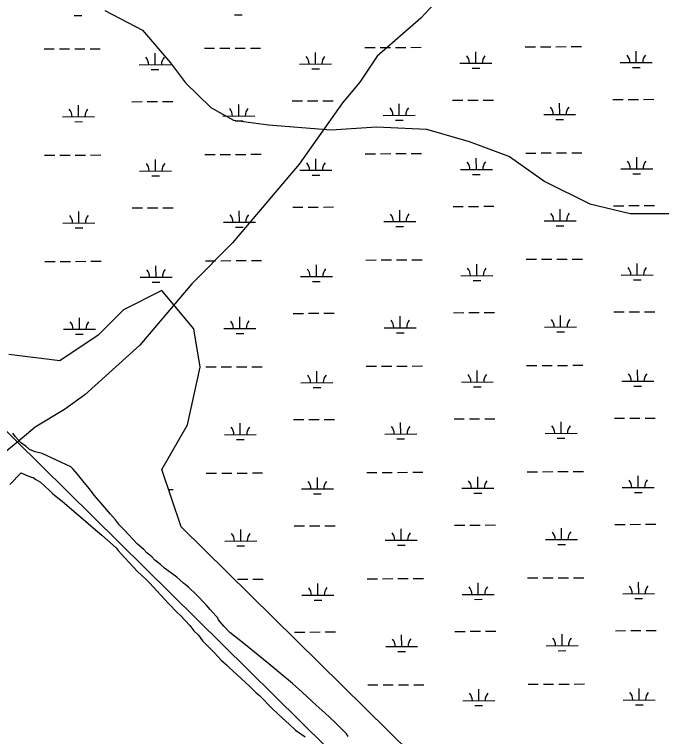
# Model space of a CAD drawing. Extents: x 3424494 to 3462436, y 522220 to 547718.
# Drawn here: x 3431362 to 3433387, y 528625 to 530887 of the extents above; entities that cross this region are included whole.
import ezdxf

# ---------------------------------------------------------------- set-up
doc = ezdxf.new("R2010")
doc.units = 0
for name, color, linetype in [('V-SITE-VEGE', 7, 'Continuous'), ('V-TOPO-SHOR', 7, 'Continuous'), ('V-WETL-SWMP', 7, 'Continuous')]:
    doc.layers.add(name, color=color, linetype=linetype)

msp = doc.modelspace()

# ---------------------------------------------------------------- linework, layer by layer
at = {"layer": 'V-SITE-VEGE'}
for p, q in [((3431365.7, 529564.3), (3431356.8, 529575.5)), ((3431380.6, 529546.3), (3431365.7, 529564.3)), ((3431398.2, 529533.1), (3431380.6, 529546.3)), ((3431409.1, 529524.5), (3431398.2, 529533.1)), ((3431426.7, 529516.7), (3431409.1, 529524.5)), ((3431448.4, 529511.8), (3431426.7, 529516.7)), ((3431538.9, 529470), (3431448.4, 529511.8)), ((3431545.9, 529463), (3431538.9, 529470)), ((3431559.7, 529447.4), (3431545.9, 529463)), ((3431580.3, 529420.5), (3431559.7, 529447.4)), ((3431596.9, 529400.7), (3431580.3, 529420.5)), ((3431612, 529380.8), (3431596.9, 529400.7)), ((3431638.2, 529349.7), (3431612, 529380.8)), ((3431663.1, 529321.3), (3431638.2, 529349.7)), ((3431678.3, 529304.3), (3431663.1, 529321.3)), ((3431690.7, 529287.4), (3431678.3, 529304.3)), ((3431704.5, 529273.2), (3431690.7, 529287.4)), ((3431747.3, 529227.8), (3431704.5, 529273.2)), ((3431766.7, 529210.7), (3431747.3, 529227.8)), ((3431776.4, 529200.8), (3431766.7, 529210.7)), ((3431791.6, 529188), (3431776.4, 529200.8)), ((3431801.3, 529178.1), (3431791.6, 529188)), ((3431819.3, 529163.8), (3431801.3, 529178.1)), ((3431831.8, 529152.4), (3431819.3, 529163.8)), ((3431870.6, 529123.9), (3431831.8, 529152.4)), ((3431891.4, 529105.4), (3431870.6, 529123.9)), ((3431906.7, 529092.6), (3431891.4, 529105.4)), ((3431930.2, 529069.9), (3431906.7, 529092.6)), ((3431962, 529037.3), (3431930.2, 529069.9)), ((3431974.4, 529023.1), (3431962, 529037.3)), ((3431993.7, 529001.9), (3431974.4, 529023.1)), ((3431997.9, 528997.6), (3431993.7, 529001.9)), ((3432000.6, 528990.6), (3431997.9, 528997.6)), ((3432017.1, 528970.7), (3432000.6, 528990.6)), ((3432036.5, 528950.9), (3432017.1, 528970.7)), ((3432079.5, 528916.7), (3432036.5, 528950.9)), ((3432158.5, 528852.6), (3432079.5, 528916.7)), ((3432189, 528827), (3432158.5, 528852.6)), ((3432231.9, 528791.4), (3432189, 528827)), ((3432262.4, 528764.4), (3432231.9, 528791.4)), ((3432306.7, 528723.2), (3432262.4, 528764.4)), ((3432334.4, 528699), (3432306.7, 528723.2)), ((3432364.9, 528670.6), (3432334.4, 528699)), ((3432400.8, 528633.7), (3432364.9, 528670.6)), ((3432406.3, 528625.3), (3432400.8, 528633.7))]:
    msp.add_line(p, q, dxfattribs=at)
for points in [[(3431347.1, 529414.7), (3431382.8, 529450.8)], [(3431382.8, 529450.8), (3431398.2, 529444.2), (3431415.8, 529437.6), (3431420.3, 529436.1), (3431428.6, 529430.4), (3431443.1, 529422.3), (3431470.8, 529396.7), (3431481.8, 529385.3), (3431497.1, 529373.9), (3431510.9, 529362.5), (3431563.6, 529317), (3431577.4, 529305.6), (3431607.9, 529278.6), (3431635.6, 529255.9), (3431653.6, 529240.2), (3431679.9, 529216.1), (3431686.8, 529207.6), (3431696.5, 529197.6), (3431732.4, 529157.9), (3431747.6, 529142.3), (3431773.9, 529116.8), (3431785, 529106.8), (3431844.4, 529041.6), (3431872, 529013.2), (3431881.7, 529004.7), (3431910.7, 528973.5), (3431923.1, 528956.5), (3431938.3, 528942.3), (3431950.7, 528925.4), (3431988, 528887.1), (3432008.8, 528864.4), (3432025.4, 528850.2), (3432033.7, 528841.6), (3432071.1, 528807.5), (3432098.7, 528782), (3432118.1, 528762.1), (3432129.2, 528753.5), (3432169.3, 528712.4), (3432201.1, 528682.6), (3432221.9, 528664.1), (3432241.3, 528645.6), (3432271.8, 528624.2)]]:
    msp.add_lwpolyline(points, dxfattribs=at)
at = {"layer": 'V-TOPO-SHOR'}
for points in [[(3428602.8, 532280.9), (3431202.6, 529713.2), (3433228.4, 527712.9), (3433310.9, 527631.5)], [(3433479.4, 531880.5), (3433440.6, 531836.1), (3433404.5, 531753.9), (3433386.6, 531690), (3433314, 531607.6), (3433259.4, 531598.3), (3433186.8, 531534.1), (3433096.2, 531406.1), (3432996.5, 531269), (3432887.6, 531177.3), (3432833.2, 531113.3), (3432769.8, 531021.9), (3432633.7, 530875.4), (3432497.6, 530756.3), (3432443.2, 530674), (3432388.8, 530610), (3432253, 530418), (3432044.5, 530170.9), (3431917.4, 530042.8), (3431754.2, 529850.6), (3431581.8, 529694.9), (3431518.2, 529649), (3431427.3, 529593.9), (3431372.8, 529548.1)], [(3431645, 530899.4), (3431763.1, 530837.1), (3431849.9, 530735.4), (3431897.3, 530672.8), (3431976.1, 530594.7), (3432047, 530555.7), (3432157, 530540.5), (3432353.3, 530525.7), (3432494.6, 530534.2), (3432651.6, 530527.1), (3432785.3, 530488.4), (3432911.1, 530441.9), (3433021.4, 530363.8), (3433163, 530293.8), (3433288.8, 530263), (3433422.3, 530263.6)], [(3431372.8, 529548.1), (3431282, 529474.8), (3429739.9, 529868.9), (3429657.9, 529859.4), (3429585, 529840.8), (3429485.3, 529721.9), (3429149.8, 529346.7), (3428769.1, 528871), (3428617.5, 528669.7)]]:
    msp.add_lwpolyline(points, dxfattribs=at)
at = {"layer": 'V-WETL-SWMP'}
for p, q in [((3431549, 530883.4), (3431573, 530883.5)), ((3432050.9, 530885.7), (3432074.9, 530885.8)), ((3431454.6, 530778.4), (3431486.6, 530778.5)), ((3431502.6, 530778.6), (3431534.6, 530778.7)), ((3431550.6, 530778.8), (3431582.6, 530778.9)), ((3431598.6, 530779), (3431630.6, 530779.1)), ((3431956.6, 530780.6), (3431988.5, 530780.8)), ((3432004.5, 530780.8), (3432036.5, 530781)), ((3432052.5, 530781.1), (3432084.5, 530781.2)), ((3432100.5, 530781.3), (3432132.5, 530781.4)), ((3432458.5, 530782.9), (3432490.5, 530783)), ((3432506.5, 530783.1), (3432538.5, 530783.2)), ((3432554.5, 530783.3), (3432586.5, 530783.5)), ((3432602.5, 530783.5), (3432634.5, 530783.7)), ((3432960.4, 530785.1), (3432992.4, 530785.3)), ((3433008.4, 530785.4), (3433040.4, 530785.5)), ((3433056.4, 530785.6), (3433088.4, 530785.7)), ((3433104.4, 530785.8), (3433136.4, 530785.9)), ((3431802.2, 530729.2), (3431802, 530765.2)), ((3432304.1, 530731.4), (3432303.9, 530767.4)), ((3432806, 530733.7), (3432805.8, 530769.7)), ((3433307.9, 530736), (3433307.7, 530772)), ((3432254.1, 530731.2), (3432354.1, 530731.7)), ((3432756, 530733.5), (3432856, 530733.9)), ((3433257.9, 530735.7), (3433357.9, 530736.2)), ((3431752.2, 530729), (3431852.2, 530729.4)), ((3431790.3, 530713.7), (3431814.3, 530713.8)), ((3432292.2, 530716), (3432316.2, 530716.1)), ((3432794.1, 530718.2), (3432818.1, 530718.3)), ((3433296, 530720.5), (3433320, 530720.6)), ((3432733.1, 530617.9), (3432765.1, 530618.1)), ((3432781.1, 530618.2), (3432813.1, 530618.3)), ((3432829.1, 530618.4), (3432861.1, 530618.5)), ((3433235, 530620.2), (3433267, 530620.4)), ((3433283, 530620.4), (3433315, 530620.6)), ((3433331, 530620.6), (3433363, 530620.8)), ((3431562.4, 530566.2), (3431562.3, 530602.2)), ((3431729.3, 530613.4), (3431761.3, 530613.6)), ((3431777.3, 530613.6), (3431809.3, 530613.8)), ((3431825.3, 530613.8), (3431857.3, 530614)), ((3432064.4, 530568.5), (3432064.2, 530604.5)), ((3432231.2, 530615.7), (3432263.2, 530615.8)), ((3432279.2, 530615.9), (3432311.2, 530616)), ((3432327.2, 530616.1), (3432359.2, 530616.3)), ((3432566.3, 530570.8), (3432566.1, 530606.8)), ((3433068.2, 530573), (3433068, 530609)), ((3433018.2, 530572.8), (3433118.2, 530573.2)), ((3431512.4, 530566), (3431612.4, 530566.5)), ((3431550.5, 530550.7), (3431574.5, 530550.9)), ((3432014.4, 530568.3), (3432114.4, 530568.7)), ((3432052.4, 530553), (3432076.4, 530553.1)), ((3432516.3, 530570.5), (3432616.3, 530571)), ((3432554.3, 530555.3), (3432578.3, 530555.4)), ((3433056.2, 530557.5), (3433080.2, 530557.6)), ((3431456.1, 530445.7), (3431488.1, 530445.8)), ((3431504.1, 530445.9), (3431536.1, 530446)), ((3431552.1, 530446.1), (3431584.1, 530446.3)), ((3431600.1, 530446.3), (3431632.1, 530446.5)), ((3431958, 530447.9), (3431990, 530448.1)), ((3432006, 530448.2), (3432038, 530448.3)), ((3432054, 530448.4), (3432086, 530448.5)), ((3432102, 530448.6), (3432134, 530448.7)), ((3432460, 530450.2), (3432492, 530450.4)), ((3432508, 530450.4), (3432540, 530450.6)), ((3432556, 530450.6), (3432588, 530450.8)), ((3432604, 530450.9), (3432636, 530451)), ((3432807.5, 530401), (3432807.3, 530437)), ((3432961.9, 530452.5), (3432993.9, 530452.6)), ((3433009.9, 530452.7), (3433041.9, 530452.8)), ((3433057.9, 530452.9), (3433089.9, 530453)), ((3433105.9, 530453.1), (3433137.9, 530453.3)), ((3433309.4, 530403.3), (3433309.2, 530439.3)), ((3431803.7, 530396.5), (3431803.5, 530432.5)), ((3432305.6, 530398.8), (3432305.4, 530434.8)), ((3431753.7, 530396.3), (3431853.7, 530396.7)), ((3432255.6, 530398.5), (3432355.6, 530399)), ((3432757.5, 530400.8), (3432857.5, 530401.3)), ((3433259.4, 530403.1), (3433359.4, 530403.5)), ((3431791.8, 530381), (3431815.8, 530381.1)), ((3432293.7, 530383.3), (3432317.7, 530383.4)), ((3432795.6, 530385.5), (3432819.6, 530385.7)), ((3433297.5, 530387.8), (3433321.5, 530387.9)), ((3431730.8, 530280.7), (3431762.8, 530280.9)), ((3431778.8, 530281), (3431810.8, 530281.1)), ((3431826.8, 530281.2), (3431858.8, 530281.3)), ((3432232.7, 530283), (3432264.7, 530283.2)), ((3432280.7, 530283.2), (3432312.7, 530283.4)), ((3432328.7, 530283.4), (3432360.7, 530283.6)), ((3432734.6, 530285.3), (3432766.6, 530285.4)), ((3432782.6, 530285.5), (3432814.6, 530285.6)), ((3432830.6, 530285.7), (3432862.6, 530285.8)), ((3433236.5, 530287.5), (3433268.5, 530287.7)), ((3433284.5, 530287.8), (3433316.5, 530287.9)), ((3433332.5, 530288), (3433364.5, 530288.1)), ((3431563.9, 530233.6), (3431563.8, 530269.6)), ((3432065.9, 530235.8), (3432065.7, 530271.8)), ((3432567.8, 530238.1), (3432567.6, 530274.1)), ((3433069.7, 530240.4), (3433069.5, 530276.4)), ((3431513.9, 530233.3), (3431613.9, 530233.8)), ((3432015.9, 530235.6), (3432115.9, 530236.1)), ((3432517.8, 530237.9), (3432617.8, 530238.3)), ((3433019.7, 530240.1), (3433119.7, 530240.6)), ((3431552, 530218.1), (3431576, 530218.2)), ((3432053.9, 530220.3), (3432077.9, 530220.4)), ((3432555.8, 530222.6), (3432579.8, 530222.7)), ((3433057.7, 530224.9), (3433081.7, 530225)), ((3433011.4, 530120), (3433043.4, 530120.2)), ((3433059.4, 530120.2), (3433091.4, 530120.4)), ((3433107.4, 530120.4), (3433139.4, 530120.6)), ((3431457.6, 530113), (3431489.6, 530113.2)), ((3431505.6, 530113.2), (3431537.6, 530113.4)), ((3431553.6, 530113.4), (3431585.6, 530113.6)), ((3431601.6, 530113.7), (3431633.6, 530113.8)), ((3431805.2, 530063.8), (3431805, 530099.8)), ((3431959.5, 530115.3), (3431991.5, 530115.4)), ((3432007.5, 530115.5), (3432039.5, 530115.6)), ((3432055.5, 530115.7), (3432087.5, 530115.9)), ((3432103.5, 530115.9), (3432135.5, 530116.1)), ((3432307.1, 530066.1), (3432306.9, 530102.1)), ((3432461.5, 530117.5), (3432493.5, 530117.7)), ((3432509.5, 530117.8), (3432541.5, 530117.9)), ((3432557.5, 530118), (3432589.5, 530118.1)), ((3432605.5, 530118.2), (3432637.5, 530118.3)), ((3432809, 530068.4), (3432808.8, 530104.4)), ((3432963.4, 530119.8), (3432995.4, 530119.9)), ((3433310.9, 530070.6), (3433310.7, 530106.6)), ((3431755.2, 530063.6), (3431855.2, 530064.1)), ((3432257.1, 530065.9), (3432357.1, 530066.3)), ((3432759, 530068.1), (3432859, 530068.6)), ((3432797.1, 530052.9), (3432821.1, 530053)), ((3433260.9, 530070.4), (3433360.9, 530070.9)), ((3433299, 530055.1), (3433323, 530055.2)), ((3431793.3, 530048.4), (3431817.3, 530048.5)), ((3432295.2, 530050.6), (3432319.2, 530050.7)), ((3431823.6, 530021.7), (3431703.7, 529961.7)), ((3431923.4, 529901.7), (3431823.6, 530021.7)), ((3431703.7, 529961.7), (3431623.9, 529881.8)), ((3432067.4, 529903.2), (3432067.2, 529939.2)), ((3432234.2, 529950.3), (3432266.2, 529950.5)), ((3432282.2, 529950.6), (3432314.2, 529950.7)), ((3432330.2, 529950.8), (3432362.2, 529950.9)), ((3432569.3, 529905.4), (3432569.1, 529941.4)), ((3432736.1, 529952.6), (3432768.1, 529952.7)), ((3432784.1, 529952.8), (3432816.1, 529953)), ((3432832.1, 529953), (3432864.1, 529953.2)), ((3433071.2, 529907.7), (3433071, 529943.7)), ((3433238, 529954.9), (3433270, 529955)), ((3433286, 529955.1), (3433318, 529955.2)), ((3433334, 529955.3), (3433366, 529955.4)), ((3431565.4, 529900.9), (3431565.3, 529936.9)), ((3431515.4, 529900.7), (3431615.4, 529901.1)), ((3431943.4, 529781.8), (3431923.4, 529901.7)), ((3432017.4, 529902.9), (3432117.4, 529903.4)), ((3432519.3, 529905.2), (3432619.3, 529905.6)), ((3433021.2, 529907.5), (3433121.2, 529907.9)), ((3431623.9, 529881.8), (3431504, 529801.8)), ((3431553.5, 529885.4), (3431577.5, 529885.5)), ((3432055.4, 529887.7), (3432079.4, 529887.8)), ((3432557.3, 529889.9), (3432581.3, 529890)), ((3433059.2, 529892.2), (3433083.2, 529892.3)), ((3431504, 529801.8), (3431344.2, 529821.8)), ((3431903.5, 529601.9), (3431943.4, 529781.8)), ((3431961, 529782.6), (3431993, 529782.7)), ((3432009, 529782.8), (3432041, 529783)), ((3432057, 529783), (3432089, 529783.2)), ((3432105, 529783.3), (3432137, 529783.4)), ((3432463, 529784.9), (3432495, 529785)), ((3432511, 529785.1), (3432543, 529785.2)), ((3432559, 529785.3), (3432591, 529785.4)), ((3432607, 529785.5), (3432639, 529785.7)), ((3432964.9, 529787.1), (3432996.9, 529787.3)), ((3433012.9, 529787.3), (3433044.9, 529787.5)), ((3433060.9, 529787.6), (3433092.9, 529787.7)), ((3433108.9, 529787.8), (3433140.9, 529787.9)), ((3432308.6, 529733.4), (3432308.4, 529769.4)), ((3432810.5, 529735.7), (3432810.3, 529771.7)), ((3433312.4, 529738), (3433312.2, 529774)), ((3432760.5, 529735.5), (3432860.5, 529735.9)), ((3433262.4, 529737.7), (3433362.4, 529738.2)), ((3432258.6, 529733.2), (3432358.6, 529733.7)), ((3432296.7, 529717.9), (3432320.7, 529718.1)), ((3432798.6, 529720.2), (3432822.6, 529720.3)), ((3433300.5, 529722.5), (3433324.5, 529722.6)), ((3433287.5, 529622.4), (3433319.5, 529622.6)), ((3433335.5, 529622.6), (3433367.5, 529622.8)), ((3431823.6, 529462), (3431903.5, 529601.9)), ((3432068.9, 529570.5), (3432068.7, 529606.5)), ((3432235.7, 529617.7), (3432267.7, 529617.8)), ((3432283.7, 529617.9), (3432315.7, 529618)), ((3432331.7, 529618.1), (3432363.7, 529618.2)), ((3432570.8, 529572.7), (3432570.6, 529608.7)), ((3432737.6, 529619.9), (3432769.6, 529620.1)), ((3432785.6, 529620.1), (3432817.6, 529620.3)), ((3432833.6, 529620.4), (3432865.6, 529620.5)), ((3433072.7, 529575), (3433072.5, 529611)), ((3433239.5, 529622.2), (3433271.5, 529622.3)), ((3432018.9, 529570.3), (3432118.9, 529570.7)), ((3432056.9, 529555), (3432080.9, 529555.1)), ((3432520.8, 529572.5), (3432620.8, 529573)), ((3432558.8, 529557.3), (3432582.8, 529557.4)), ((3433022.7, 529574.8), (3433122.7, 529575.2)), ((3433060.7, 529559.5), (3433084.7, 529559.6)), ((3431883.5, 529282.1), (3431823.6, 529462)), ((3431962.5, 529449.9), (3431994.5, 529450.1)), ((3432010.5, 529450.1), (3432042.5, 529450.3)), ((3432058.5, 529450.4), (3432090.5, 529450.5)), ((3432106.5, 529450.6), (3432138.5, 529450.7)), ((3432464.5, 529452.2), (3432496.5, 529452.3)), ((3432512.5, 529452.4), (3432544.5, 529452.6)), ((3432560.5, 529452.6), (3432592.5, 529452.8)), ((3432608.5, 529452.8), (3432640.5, 529453)), ((3432966.4, 529454.5), (3432998.4, 529454.6)), ((3433014.4, 529454.7), (3433046.4, 529454.8)), ((3433062.4, 529454.9), (3433094.4, 529455)), ((3433110.4, 529455.1), (3433142.4, 529455.3)), ((3432310.1, 529400.8), (3432309.9, 529436.8)), ((3432812, 529403), (3432811.8, 529439)), ((3433313.9, 529405.3), (3433313.7, 529441.3)), ((3431844.7, 529398.7), (3431858.2, 529398.7)), ((3432260.1, 529400.5), (3432360.1, 529401)), ((3432762, 529402.8), (3432862, 529403.2)), ((3433263.9, 529405.1), (3433363.9, 529405.5)), ((3432298.2, 529385.3), (3432322.2, 529385.4)), ((3432800.1, 529387.5), (3432824.1, 529387.6)), ((3433302, 529389.8), (3433326, 529389.9)), ((3432237.2, 529285), (3432269.2, 529285.1)), ((3432285.2, 529285.2), (3432317.2, 529285.4)), ((3432333.2, 529285.4), (3432365.2, 529285.6)), ((3432739.1, 529287.3), (3432771.1, 529287.4)), ((3432787.1, 529287.5), (3432819.1, 529287.6)), ((3432835.1, 529287.7), (3432867.1, 529287.8)), ((3433241, 529289.5), (3433273, 529289.7)), ((3433289, 529289.7), (3433321, 529289.9)), ((3433337, 529290), (3433369, 529290.1)), ((3433121.8, 528062.9), (3431883.5, 529282.1)), ((3432070.4, 529237.8), (3432070.2, 529273.8)), ((3432572.3, 529240.1), (3432572.1, 529276.1)), ((3433074.2, 529242.3), (3433074, 529278.3)), ((3432522.3, 529239.8), (3432622.3, 529240.3)), ((3433024.2, 529242.1), (3433124.2, 529242.6)), ((3432020.4, 529237.6), (3432120.4, 529238)), ((3432058.4, 529222.3), (3432082.4, 529222.4)), ((3432560.3, 529224.6), (3432584.3, 529224.7)), ((3433062.2, 529226.9), (3433086.2, 529227)), ((3432060, 529117.7), (3432092, 529117.8)), ((3432108, 529117.9), (3432140, 529118.1)), ((3432311.6, 529068.1), (3432311.4, 529104.1)), ((3432466, 529119.5), (3432498, 529119.7)), ((3432514, 529119.7), (3432546, 529119.9)), ((3432562, 529120), (3432594, 529120.1)), ((3432610, 529120.2), (3432642, 529120.3)), ((3432813.5, 529070.3), (3432813.3, 529106.3)), ((3432967.9, 529121.8), (3432999.9, 529121.9)), ((3433015.9, 529122), (3433047.9, 529122.1)), ((3433063.9, 529122.2), (3433095.9, 529122.4)), ((3433111.9, 529122.4), (3433143.9, 529122.6)), ((3433315.4, 529072.6), (3433315.2, 529108.6)), ((3432261.6, 529067.9), (3432361.6, 529068.3)), ((3432763.5, 529070.1), (3432863.5, 529070.6)), ((3433265.4, 529072.4), (3433365.4, 529072.8)), ((3433303.5, 529057.1), (3433327.5, 529057.2)), ((3432299.7, 529052.6), (3432323.7, 529052.7)), ((3432801.6, 529054.9), (3432825.6, 529055)), ((3432238.7, 528952.3), (3432270.7, 528952.5)), ((3432286.7, 528952.5), (3432318.7, 528952.7)), ((3432334.7, 528952.8), (3432366.7, 528952.9)), ((3432740.6, 528954.6), (3432772.6, 528954.7)), ((3432788.6, 528954.8), (3432820.6, 528954.9)), ((3432836.6, 528955), (3432868.6, 528955.2)), ((3433075.7, 528909.7), (3433075.5, 528945.7)), ((3433242.5, 528956.8), (3433274.5, 528957)), ((3433290.5, 528957.1), (3433322.5, 528957.2)), ((3433338.5, 528957.3), (3433370.5, 528957.4)), ((3432573.8, 528907.4), (3432573.6, 528943.4)), ((3432523.8, 528907.2), (3432623.8, 528907.6)), ((3433025.7, 528909.4), (3433125.7, 528909.9)), ((3432561.8, 528891.9), (3432585.8, 528892)), ((3433063.7, 528894.2), (3433087.7, 528894.3)), ((3432467.5, 528786.9), (3432499.5, 528787)), ((3432515.5, 528787.1), (3432547.5, 528787.2)), ((3432563.5, 528787.3), (3432595.5, 528787.4)), ((3432611.5, 528787.5), (3432643.5, 528787.6)), ((3432969.4, 528789.1), (3433001.4, 528789.3)), ((3433017.4, 528789.3), (3433049.4, 528789.5)), ((3433065.4, 528789.5), (3433097.4, 528789.7)), ((3433113.4, 528789.8), (3433145.4, 528789.9)), ((3432815, 528737.7), (3432814.8, 528773.7)), ((3433316.9, 528739.9), (3433316.7, 528775.9)), ((3432765, 528737.5), (3432865, 528737.9)), ((3432803.1, 528722.2), (3432827.1, 528722.3)), ((3433266.9, 528739.7), (3433366.9, 528740.2)), ((3433305, 528724.5), (3433329, 528724.6))]:
    msp.add_line(p, q, dxfattribs=at)
for centre, start, end in [((3432248.8, 530731.7), 359.4865, 41.0302), ((3432359.3, 530732.2), 139.4865, 181.0302), ((3432750.7, 530733.9), 359.4865, 41.0302), ((3432861.2, 530734.4), 139.4865, 181.0302), ((3433252.7, 530736.2), 359.4865, 41.0302), ((3433363.1, 530736.7), 139.4865, 181.0302), ((3431746.9, 530729.4), 359.4865, 41.0302), ((3431857.4, 530729.9), 139.4865, 181.0302), ((3433012.9, 530573.2), 359.4865, 41.0302), ((3433123.4, 530573.7), 139.4865, 181.0302), ((3431507.2, 530566.5), 359.4865, 41.0302), ((3431617.7, 530567), 139.4865, 181.0302), ((3432009.1, 530568.7), 359.4865, 41.0302), ((3432119.6, 530569.2), 139.4865, 181.0302), ((3432511, 530571), 359.4865, 41.0302), ((3432621.5, 530571.5), 139.4865, 181.0302), ((3431748.4, 530396.7), 359.4865, 41.0302), ((3431858.9, 530397.2), 139.4865, 181.0302), ((3432250.3, 530399), 359.4865, 41.0302), ((3432360.8, 530399.5), 139.4865, 181.0302), ((3432752.2, 530401.3), 359.4865, 41.0302), ((3432862.7, 530401.8), 139.4865, 181.0302), ((3433254.2, 530403.5), 359.4865, 41.0302), ((3433364.6, 530404), 139.4865, 181.0302), ((3431508.7, 530233.8), 359.4865, 41.0302), ((3431619.2, 530234.3), 139.4865, 181.0302), ((3432010.6, 530236.1), 359.4865, 41.0302), ((3432121.1, 530236.5), 139.4865, 181.0302), ((3432512.5, 530238.3), 359.4865, 41.0302), ((3432623, 530238.8), 139.4865, 181.0302), ((3433014.4, 530240.6), 359.4865, 41.0302), ((3433124.9, 530241.1), 139.4865, 181.0302), ((3431749.9, 530064.1), 359.4865, 41.0302), ((3431860.4, 530064.6), 139.4865, 181.0302), ((3432251.8, 530066.3), 359.4865, 41.0302), ((3432362.3, 530066.8), 139.4865, 181.0302), ((3432753.7, 530068.6), 359.4865, 41.0302), ((3432864.2, 530069.1), 139.4865, 181.0302), ((3433255.7, 530070.9), 359.4865, 41.0302), ((3433366.1, 530071.3), 139.4865, 181.0302), ((3431510.2, 529901.1), 359.4865, 41.0302), ((3431620.7, 529901.6), 139.4865, 181.0302), ((3432012.1, 529903.4), 359.4865, 41.0302), ((3432122.6, 529903.9), 139.4865, 181.0302), ((3432514, 529905.6), 359.4865, 41.0302), ((3432624.5, 529906.1), 139.4865, 181.0302), ((3433015.9, 529907.9), 359.4865, 41.0302), ((3433126.4, 529908.4), 139.4865, 181.0302), ((3432755.2, 529735.9), 359.4865, 41.0302), ((3432865.7, 529736.4), 139.4865, 181.0302), ((3433257.2, 529738.2), 359.4865, 41.0302), ((3433367.6, 529738.7), 139.4865, 181.0302), ((3432253.3, 529733.7), 359.4865, 41.0302), ((3432363.8, 529734.2), 139.4865, 181.0302), ((3432013.6, 529570.7), 359.4865, 41.0302), ((3432124.1, 529571.2), 139.4865, 181.0302), ((3432515.5, 529573), 359.4865, 41.0302), ((3432626, 529573.5), 139.4865, 181.0302), ((3433017.4, 529575.2), 359.4865, 41.0302), ((3433127.9, 529575.7), 139.4865, 181.0302), ((3432254.8, 529401), 359.4865, 41.0302), ((3432365.3, 529401.5), 139.4865, 181.0302), ((3432756.7, 529403.2), 359.4865, 41.0302), ((3432867.2, 529403.7), 139.4865, 181.0302), ((3433258.7, 529405.5), 359.4865, 41.0302), ((3433369.1, 529406), 139.4865, 181.0302), ((3432015.1, 529238), 359.4865, 41.0302), ((3432125.6, 529238.5), 139.4865, 181.0302), ((3432517, 529240.3), 359.4865, 41.0302), ((3432627.5, 529240.8), 139.4865, 181.0302), ((3433018.9, 529242.6), 359.4865, 41.0302), ((3433129.4, 529243.1), 139.4865, 181.0302), ((3432256.3, 529068.3), 359.4865, 41.0302), ((3432366.8, 529068.8), 139.4865, 181.0302), ((3432758.2, 529070.6), 359.4865, 41.0302), ((3432868.7, 529071.1), 139.4865, 181.0302), ((3433260.2, 529072.8), 359.4865, 41.0302), ((3433370.6, 529073.3), 139.4865, 181.0302), ((3432518.5, 528907.6), 359.4865, 41.0302), ((3432629, 528908.1), 139.4865, 181.0302), ((3433020.4, 528909.9), 359.4865, 41.0302), ((3433130.9, 528910.4), 139.4865, 181.0302), ((3433261.7, 528740.2), 359.4865, 41.0302), ((3433372.1, 528740.7), 139.4865, 181.0302), ((3432759.7, 528737.9), 359.4865, 41.0302), ((3432870.2, 528738.4), 139.4865, 181.0302)]:
    msp.add_arc(centre, 35.2, start, end, dxfattribs=at)

doc.saveas('drawing.dxf')
